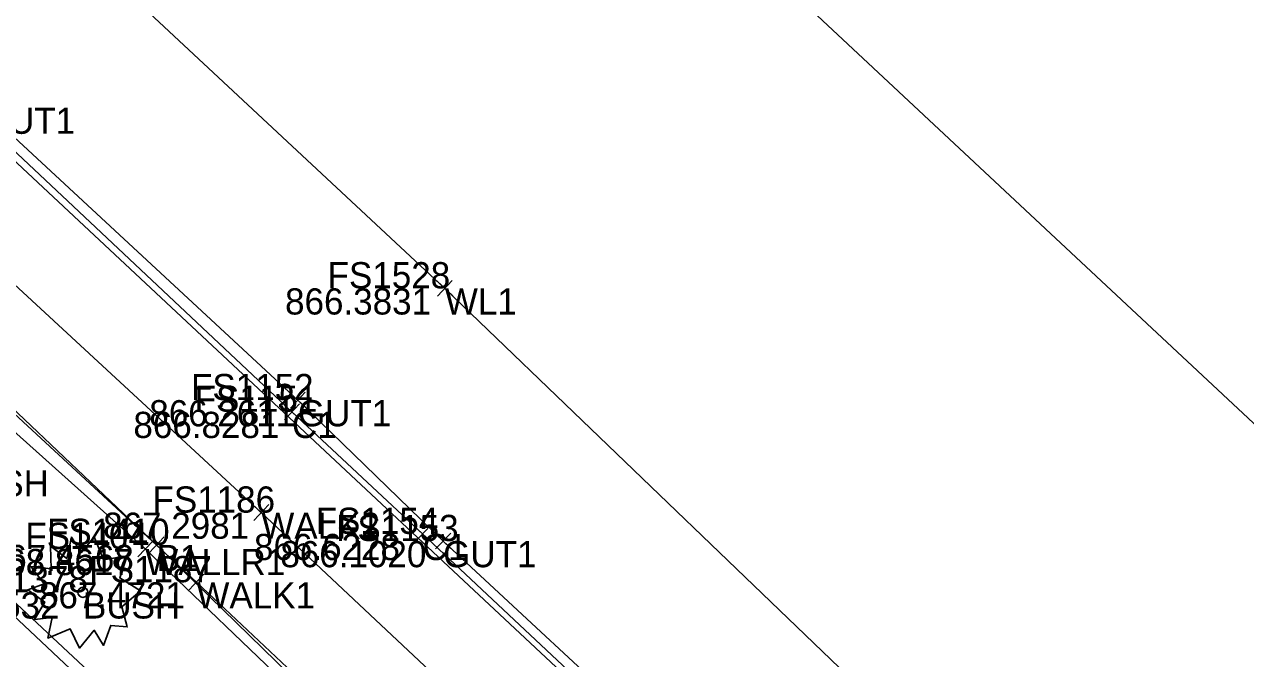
# Model space of a CAD drawing. Extents: x 1469677 to 1493262, y 375219 to 389293.
# Drawn here: x 1479711.5 to 1479767.4, y 379792.9 to 379821.9 of the extents above; entities that cross this region are included whole.
import ezdxf

# ---------------------------------------------------------------- set-up
doc = ezdxf.new("R2010")
doc.units = 0
for name, color, linetype in [('DR_X_Cells', 7, 'Continuous'), ('DR_X_Drive_Pipe', 7, 'Continuous'), ('DV_X_Lot_Line', 7, 'Continuous'), ('DV_X_Text', 7, 'Continuous'), ('GK_Visualization', 7, 'Continuous'), ('PNTELEV', 7, 'Continuous'), ('RD_P_Text', 7, 'Continuous'), ('RW_P_Const_Limits', 7, 'Continuous'), ('RW_P_Esmt_SW', 7, 'Continuous'), ('SV_X_Mon_Cells_Found', 7, 'Continuous'), ('SV_X_Text_Elevation', 7, 'Continuous'), ('text', 7, 'Continuous')]:
    doc.layers.add(name, color=color, linetype=linetype)

msp = doc.modelspace()

# ---------------------------------------------------------------- linework, layer by layer
at = {"layer": 'DR_X_Cells'}
msp.add_lwpolyline([(1479756.217, 379756.165), (1479757.574, 379758.774), (1479757.809, 379760.44), (1479756.184, 379761.773), (1479753.461, 379764.221), (1479749.272, 379767.89), (1479743.159, 379773.17), (1479734.585, 379781.475), (1479724.018, 379791.188), (1479717.004, 379797.909), (1479704.341, 379809.227)], dxfattribs=at)
at = {"layer": 'DR_X_Drive_Pipe'}
msp.add_lwpolyline([(1479473.217, 380054.881), (1479498.741, 380029.974), (1479514.505, 380014.087), (1479533.448, 379996.736), (1479556.003, 379974.32), (1479574.861, 379956.271), (1479584.403, 379947.432), (1479599.597, 379932.82), (1479630.106, 379903.783), (1479644.769, 379889.723), (1479654.209, 379882.356), (1479664.266, 379872.629), (1479692.509, 379845.847), (1479712.672, 379826.686), (1479730.739, 379809.851), (1479753.15, 379788.309), (1479771.842, 379770.542), (1479781.678, 379761.101)], dxfattribs=at)
at = {"layer": 'DV_X_Lot_Line'}
for points in [[(1479760.141, 379765.373), (1479756.862, 379768.221), (1479747.096, 379776.511), (1479736.047, 379786.698), (1479722.324, 379799.575), (1479705.728, 379814.895), (1479685.769, 379833.709)], [(1479782.769, 379741.06), (1479767.055, 379754.294), (1479759.061, 379761.026), (1479757.309, 379762.481), (1479754.256, 379765.105), (1479744.261, 379773.561), (1479732.859, 379783.688), (1479719.35, 379796.385), (1479703.027, 379811.462), (1479682.443, 379830.686)]]:
    msp.add_lwpolyline(points, dxfattribs=at)
at = {"layer": 'PNTELEV'}
for p, q in [((1479730.373, 379810.191), (1479731.105, 379809.51)), ((1479731.08, 379810.216), (1479730.398, 379809.485)), ((1479730.739, 379809.851), (1479730.739, 379809.851)), ((1479724.071, 379804.557), (1479723.387, 379803.828)), ((1479723.636, 379805.068), (1479724.37, 379804.389)), ((1479724.343, 379805.095), (1479723.663, 379804.361)), ((1479724.003, 379804.728), (1479724.003, 379804.728)), ((1479723.364, 379804.535), (1479724.094, 379803.851)), ((1479723.729, 379804.193), (1479723.729, 379804.193)), ((1479722.689, 379799.232), (1479721.959, 379799.917)), ((1479721.982, 379799.21), (1479722.666, 379799.939)), ((1479722.324, 379799.575), (1479722.324, 379799.575)), ((1479730.06, 379798.966), (1479729.378, 379798.235)), ((1479717.163, 379798.439), (1479717.889, 379797.751)), ((1479717.87, 379798.458), (1479717.182, 379797.732)), ((1479729.354, 379798.941), (1479730.084, 379798.259)), ((1479729.719, 379798.6), (1479729.719, 379798.6)), ((1479730.303, 379798.62), (1479731.021, 379797.924)), ((1479731.01, 379798.631), (1479730.314, 379797.913)), ((1479717.365, 379797.563), (1479716.643, 379798.255)), ((1479716.658, 379797.548), (1479717.35, 379798.27)), ((1479717.004, 379797.909), (1479717.004, 379797.909)), ((1479717.526, 379798.095), (1479717.526, 379798.095)), ((1479730.662, 379798.272), (1479730.662, 379798.272)), ((1479719.714, 379796.042), (1479718.986, 379796.727)), ((1479719.008, 379796.02), (1479719.692, 379796.749)), ((1479719.35, 379796.385), (1479719.35, 379796.385))]:
    msp.add_line(p, q, dxfattribs=at)
at = {"layer": 'RD_P_Text'}
for points in [[(1479752.341, 379756.82), (1479734.895, 379773.493), (1479717.229, 379789.662), (1479699.298, 379806.402), (1479688.16, 379794.934), (1479685.526, 379793.897), (1479682.733, 379795.157), (1479681.263, 379797.549), (1479682.493, 379800.746), (1479693.462, 379811.911), (1479675.554, 379828.75), (1479655.832, 379847.057), (1479640.191, 379861.809), (1479628.558, 379849), (1479624.614, 379847.664), (1479622.46, 379848.585), (1479618.996, 379850.857), (1479611.825, 379854.437), (1479601.319, 379856.892), (1479590.521, 379858.039)], [(1479751.933, 379756.629), (1479734.447, 379772.976), (1479716.701, 379789.463), (1479699.4, 379805.742), (1479688.561, 379794.786), (1479685.717, 379793.294), (1479682.291, 379794.8), (1479680.73, 379797.254), (1479682.169, 379801.19), (1479692.652, 379811.907), (1479675.183, 379828.391), (1479655.51, 379846.682), (1479640.151, 379860.926), (1479629.134, 379848.869), (1479624.571, 379847.215), (1479622.228, 379847.911), (1479618.757, 379850.398), (1479611.519, 379853.97), (1479601.347, 379856.369), (1479590.364, 379857.442)], [(1479695.135, 379830.979), (1479709.331, 379817.708), (1479723.729, 379804.193), (1479729.719, 379798.6), (1479748.963, 379780.548), (1479759.065, 379771.485), (1479760.185, 379770.473), (1479774.837, 379758.13)], [(1479695.384, 379831.416), (1479709.512, 379818.131), (1479724.003, 379804.728), (1479730.662, 379798.272), (1479750.68, 379779.69), (1479759.253, 379771.893), (1479760.555, 379770.78), (1479775.03, 379758.526)]]:
    msp.add_lwpolyline(points, dxfattribs=at)
at = {"layer": 'RW_P_Const_Limits'}
msp.add_lwpolyline([(1479714.064, 379797.732), (1479714.669, 379798.467), (1479715.084, 379797.413), (1479716.176, 379797.593), (1479715.837, 379796.582), (1479716.782, 379795.987), (1479715.926, 379795.252), (1479716.176, 379794.338), (1479715.422, 379794.407), (1479715.097, 379793.493), (1479714.669, 379794.185), (1479713.991, 379793.368), (1479713.562, 379794.255), (1479712.542, 379793.825), (1479712.734, 379794.767), (1479711.922, 379794.683), (1479712.396, 379795.473), (1479711.627, 379796.042), (1479712.366, 379796.305), (1479711.759, 379797.108), (1479712.691, 379796.998), (1479712.661, 379798.037), (1479713.414, 379797.468), (1479713.621, 379798.453), (1479714.064, 379797.732)], dxfattribs=at)
msp.add_circle((1479714.148, 379795.922), 0.23, dxfattribs=at)
at = {"layer": 'SV_X_Mon_Cells_Found'}
msp.add_lwpolyline([(1477164.629, 382297.849), (1479615.888, 379904.59), (1480413.414, 379159.216)], dxfattribs=at)
at = {"layer": 'SV_X_Text_Elevation'}
msp.add_line((1479636.611, 379926.284), (1480557.828, 379065.308), dxfattribs=at)
at = {"layer": 'text'}
msp.add_lwpolyline([(1479700.791, 379810.474), (1479703.421, 379811.158), (1479704.398, 379810.048), (1479708.429, 379806.714), (1479717.526, 379798.095), (1479729.107, 379786.809), (1479738.375, 379778.754), (1479747.99, 379770.392), (1479758.225, 379761.837), (1479757.039, 379755.523)], dxfattribs=at)

# ---------------------------------------------------------------- texts
at = {"layer": 'DV_X_Text'}
for s, p in [('866.3831', (1479723.414, 379808.651)), ('866.2611', (1479717.189, 379803.528)), ('866.8281', (1479716.461, 379802.993)), ('867.2981', (1479715.075, 379798.375)), ('866.6228', (1479721.99, 379797.4)), ('868.8617', (1479709.739, 379796.709)), ('867.4568', (1479709.788, 379796.895)), ('866.1020', (1479723.198, 379797.072)), ('867.4721', (1479712.129, 379795.185)), ('869.6532', (1479706.383, 379794.722))]:
    msp.add_text(s, height=1.2, dxfattribs=at).set_placement(p)
at = {"layer": 'GK_Visualization'}
for s, p in [('GUT1', (1479709.512, 379816.931)), ('WL1', (1479730.739, 379808.651)), ('GUT1', (1479724.003, 379803.528)), ('C1', (1479723.729, 379802.993)), ('BUSH', (1479708.131, 379800.313)), ('WALK2', (1479722.324, 379798.375)), ('C1', (1479729.719, 379797.4)), ('WALLR1', (1479717.004, 379796.709)), ('B1', (1479717.526, 379796.895)), ('GUT1', (1479730.662, 379797.072)), ('WALK1', (1479719.35, 379795.185)), ('BUSH', (1479714.149, 379794.722))]:
    msp.add_text(s, height=1.2, dxfattribs=at).set_placement(p)
at = {"layer": 'RW_P_Esmt_SW'}
for s, p in [('FS1528', (1479725.364, 379809.851)), ('FS1152', (1479719.101, 379804.728)), ('FS1151', (1479719.268, 379804.193)), ('FS1186', (1479717.337, 379799.575)), ('FS1154', (1479724.817, 379798.6)), ('FS1404', (1479711.506, 379797.909)), ('FS1410', (1479712.501, 379798.095)), ('FS1153', (1479725.75, 379798.272)), ('FS1187', (1479714.438, 379796.385)), ('FS1378', (1479708.755, 379795.922))]:
    msp.add_text(s, height=1.2, dxfattribs=at).set_placement(p)

doc.saveas('drawing.dxf')
